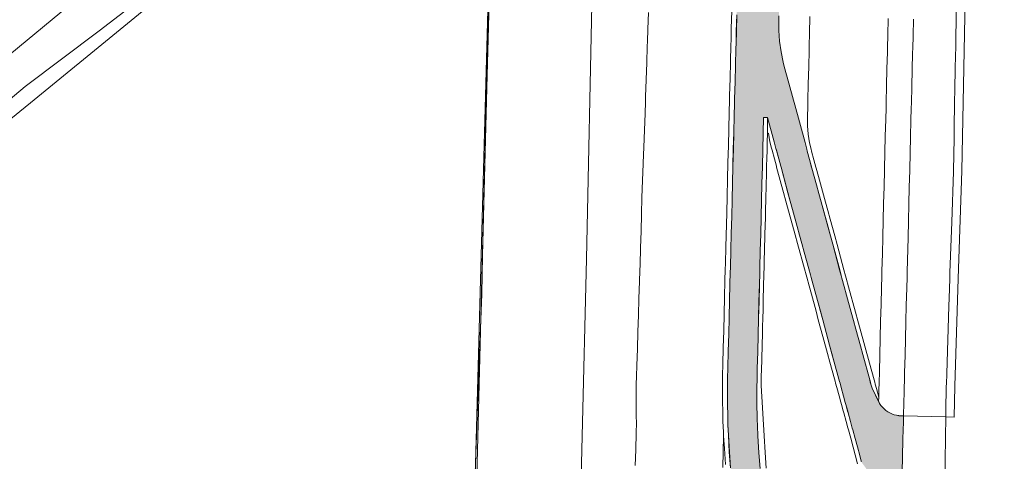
# Model space of a CAD drawing. Header units: metres. Extents: x 250001 to 257773, y 598992 to 609118.
# Tile 453 of 656: x 253751 to 253868, y 603579 to 603631. Entities that reach past the tile are written whole.
import ezdxf
from ezdxf.lldxf.tags import DXFTag

# ---------------------------------------------------------------- set-up
doc = ezdxf.new("R2010")
doc.units = ezdxf.units.M
for name, color, linetype, lineweight in [('B-WE-GR-GRAS-GV', 252, 'Continuous', 13), ('B-WE-GW-TALUD_KRUIN-G', 252, 'Continuous', 18), ('B-WE-IE-TERREINAFSCHEIDING_KUNSTMATIG_HEKWERK-G', 252, 'IE-TERREINAFSCHEIDING-KUNSTMATIG', 18), ('B-WE-KG-GRENS_PERCEEL-G', 150, 'KG-PERCEEL', 18), ('B-WE-OG-WATER-GV', 252, 'Continuous', 18), ('B-WE-OG-WATER_SLOOT-GV', 252, 'Continuous', 18), ('B-WE-VH-VERHARDING_GESLOTEN-GV', 252, 'Continuous', 18), ('N-WE-VH-VERHARDING_ASFALT-A', 252, 'Continuous', 18), ('X-XX-AL-REFERENTIE-G', 7, 'Continuous', 18)]:
    doc.layers.add(name, color=color, linetype=linetype, lineweight=lineweight)
doc.styles.get("Standard").update_dxf_attribs({"font": 'NLCS-ISO.ttf'})
doc.linetypes.add('IE-TERREINAFSCHEIDING-KUNSTMATIG', pattern='A,4,[82,NLCS.shx,S=0.75,R=90,X=0,Y=0],4,-2', length=10)
tags = doc.linetypes.add('KG-PERCEEL', pattern='A,5.5,-2,["P",Standard,S=1.8,R=0,X=-0.5,Y=-0.9],-2,5.5,-2,[5,NLCS.SHX,S=0.75,R=0,X=0,Y=0],-2', length=19).pattern_tags.tags
tags[6] = DXFTag(74, 10)

# ---------------------------------------------------------------- blocks, each defined once
blk = doc.blocks.new('BS2021-132-Xref-KAD-20210617')
at = {"layer": 'B-WE-KG-GRENS_PERCEEL-G', "flags": 128}
for points in [[(253814.412, 603465.066), (253814.64, 603483.379), (253814.64, 603492.531), (253816.98, 603560.421), (253818.046, 603602.56), (253818.686, 603634.696), (253818.686, 603641.719), (253818.59, 603661.587), (253821.154, 603672.099), (253823.066, 603694.22)], [(253651.336, 603580.952), (253666.668, 603591.802), (253692.292, 603599.607), (253728.482, 603609.463), (253770.586, 603644.313), (253807.579, 603686.68)], [(253783.898, 603434.284), (253793.242, 603446.52), (253797.504, 603452.006), (253801.916, 603457.723), (253802.181, 603465.078), (253802.736, 603499.744), (253803.422, 603524.761), (253803.554, 603527.453), (253804.105, 603541.313), (253804.385, 603548.704), (253804.679, 603573.598), (253805.177, 603587.364), (253805.595, 603598.371), (253805.695, 603602.965), (253806.193, 603622.904), (253806.85, 603647.751), (253807.307, 603664.088), (253807.523, 603671.433), (253807.579, 603686.68)]]:
    blk.add_lwpolyline(points, dxfattribs=at)
blk = doc.blocks.new('BS2021-132-Xref-BGT-GRIJS-20210617-aangepast')
at = {"layer": 'B-WE-GR-GRAS-GV', "flags": 128}
for points in [[(253823.807, 603578.016), (253823.877, 603579.878), (253823.939, 603581.877), (253823.958, 603583.096), (253823.941, 603583.878), (253823.923, 603585.879), (253823.944, 603587.879), (253823.956, 603588.386), (253823.961, 603588.607), (253824.001, 603589.878), (253824.064, 603591.877), (253824.129, 603593.876), (253824.195, 603595.875), (253824.26, 603597.874), (253824.326, 603599.873), (253824.369, 603601.182), (253824.392, 603601.872), (253824.456, 603603.871), (253824.509, 603605.871), (253824.561, 603607.87), (253824.614, 603609.869), (253824.687, 603611.868), (253824.764, 603613.867), (253824.769, 603613.986), (253824.841, 603615.865), (253824.915, 603617.864), (253824.98, 603619.838), (253824.981, 603619.863), (253825.027, 603621.247), (253825.029, 603621.302), (253825.047, 603621.862), (253825.179, 603625.86), (253825.246, 603627.859), (253825.264, 603628.424), (253825.312, 603629.858), (253825.378, 603631.857)], [(253807.583, 603678.937), (253803.762, 603538.742)], [(253825.378, 603631.857), (253825.312, 603629.858), (253825.264, 603628.424), (253825.246, 603627.859), (253825.179, 603625.86), (253825.047, 603621.862), (253825.029, 603621.302), (253825.027, 603621.247), (253824.981, 603619.863), (253824.98, 603619.838), (253824.915, 603617.864), (253824.841, 603615.865), (253824.769, 603613.986), (253824.764, 603613.867), (253824.687, 603611.868), (253824.614, 603609.869), (253824.561, 603607.87), (253824.509, 603605.871), (253824.456, 603603.871), (253824.392, 603601.872), (253824.369, 603601.182), (253824.326, 603599.873), (253824.26, 603597.874), (253824.195, 603595.875), (253824.129, 603593.876), (253824.064, 603591.877), (253824.001, 603589.878), (253823.961, 603588.607), (253823.956, 603588.386), (253823.944, 603587.879), (253823.923, 603585.879), (253823.941, 603583.878), (253823.958, 603583.096), (253823.939, 603581.877), (253823.877, 603579.878), (253823.807, 603578.016)], [(253834.213, 603577.755), (253834.26, 603579.618), (253834.307, 603581.524), (253834.279, 603582.013), (253834.229, 603583.234), (253834.205, 603584.015), (253834.171, 603586.017), (253834.177, 603588.017), (253834.185, 603588.525), (253834.189, 603588.745), (253834.221, 603590.017), (253834.271, 603592.016), (253834.321, 603594.016), (253834.421, 603598.014), (253834.472, 603600.014), (253834.504, 603601.323), (253834.522, 603602.013), (253834.572, 603604.013), (253834.672, 603608.011), (253834.722, 603610.011), (253834.773, 603612.01), (253834.823, 603614.009), (253834.873, 603616.009), (253834.923, 603618.008), (253834.973, 603619.982), (253834.973, 603620.007), (253835.008, 603621.391), (253835.009, 603621.446), (253835.023, 603622.007), (253835.074, 603624.006), (253835.124, 603626.006), (253835.174, 603628.005), (253835.188, 603628.57), (253835.224, 603630.004), (253835.274, 603632.004)], [(253835.274, 603632.004), (253835.224, 603630.004), (253835.188, 603628.57), (253835.174, 603628.005), (253835.124, 603626.006), (253835.074, 603624.006), (253835.023, 603622.007), (253835.009, 603621.446), (253835.008, 603621.391), (253834.973, 603620.007), (253834.973, 603619.982), (253834.923, 603618.008), (253834.873, 603616.009), (253834.823, 603614.009), (253834.773, 603612.01), (253834.722, 603610.011), (253834.672, 603608.011), (253834.572, 603604.013), (253834.522, 603602.013), (253834.504, 603601.323), (253834.472, 603600.014), (253834.421, 603598.014), (253834.321, 603594.016), (253834.271, 603592.016), (253834.221, 603590.017), (253834.189, 603588.745), (253834.185, 603588.525), (253834.177, 603588.017), (253834.171, 603586.017), (253834.205, 603584.015), (253834.229, 603583.234), (253834.279, 603582.013), (253834.307, 603581.524), (253834.394, 603580.009), (253834.537, 603578.142)], [(253835.13, 603577.732), (253834.987, 603579.6), (253834.872, 603581.603), (253834.822, 603582.824), (253834.798, 603583.606), (253834.763, 603585.607), (253834.769, 603587.608), (253834.777, 603588.115), (253834.781, 603588.335), (253834.813, 603589.607), (253834.863, 603591.606), (253834.914, 603593.606), (253834.964, 603595.605), (253835.014, 603597.605), (253835.064, 603599.604), (253835.097, 603600.913), (253835.114, 603601.603), (253835.164, 603603.603), (253835.215, 603605.602), (253835.265, 603607.601), (253835.315, 603609.601), (253835.415, 603613.599), (253835.465, 603615.599), (253835.516, 603617.598), (253835.565, 603619.572), (253835.566, 603619.598), (253835.601, 603620.982), (253835.602, 603621.036), (253835.616, 603621.597), (253835.666, 603623.596), (253835.716, 603625.596), (253835.767, 603627.595), (253835.781, 603628.16), (253835.817, 603629.594), (253835.867, 603631.594)], [(253840.875, 603631.468), (253840.863, 603630.969), (253840.871, 603629.704), (253840.959, 603628.443), (253841.127, 603627.19), (253841.373, 603625.95), (253841.494, 603625.453), (253842.043, 603623.439), (253842.593, 603621.425), (253842.747, 603620.86), (253843.991, 603616.388), (253844.178, 603615.611), (253844.24, 603615.382), (253844.515, 603614.374), (253844.757, 603613.487), (253844.79, 603613.367), (253845.34, 603611.353), (253845.615, 603610.345), (253845.889, 603609.338), (253846.714, 603606.317), (253846.989, 603605.309), (253847.263, 603604.302), (253848.088, 603601.281), (253848.278, 603600.585), (253848.363, 603600.273), (253848.638, 603599.266), (253848.912, 603598.259), (253849.462, 603596.245), (253849.737, 603595.237), (253850.012, 603594.23), (253850.286, 603593.223), (253850.561, 603592.216), (253850.836, 603591.208), (253851.661, 603588.187), (253851.735, 603587.913), (253851.796, 603587.691), (253851.935, 603587.18), (253852.716, 603585.605), (253852.729, 603586.148), (253852.449, 603587.164), (253852.31, 603587.675), (253852.249, 603587.897), (253852.174, 603588.171), (253851.899, 603589.178), (253851.625, 603590.186), (253850.525, 603594.214), (253850.25, 603595.222), (253849.976, 603596.229), (253849.151, 603599.25), (253848.876, 603600.258), (253848.791, 603600.569), (253848.602, 603601.265), (253847.777, 603604.286), (253847.502, 603605.294), (253847.227, 603606.301), (253846.953, 603607.308), (253846.678, 603608.315), (253846.403, 603609.323), (253845.578, 603612.344), (253845.304, 603613.351), (253845.271, 603613.472), (253845.029, 603614.359), (253844.754, 603615.366), (253844.691, 603615.595), (253844.505, 603616.372), (253844.339, 603617.377), (253844.259, 603618.379), (253844.254, 603619.107), (253844.261, 603619.354), (253844.295, 603620.763), (253844.296, 603620.818), (253844.31, 603621.379), (253844.361, 603623.378), (253844.411, 603625.378), (253844.461, 603627.377), (253844.475, 603627.942), (253844.511, 603629.376), (253844.561, 603631.376)], [(253844.561, 603631.376), (253844.511, 603629.376), (253844.475, 603627.942), (253844.461, 603627.377), (253844.411, 603625.378), (253844.361, 603623.378), (253844.31, 603621.379), (253844.296, 603620.818), (253844.295, 603620.763), (253844.261, 603619.354), (253844.254, 603619.107), (253844.259, 603618.379), (253844.339, 603617.377), (253844.505, 603616.372), (253844.691, 603615.595), (253844.754, 603615.366), (253845.029, 603614.359), (253845.271, 603613.472), (253845.304, 603613.351), (253845.578, 603612.344), (253846.403, 603609.323), (253846.678, 603608.315), (253846.953, 603607.308), (253847.227, 603606.301), (253847.502, 603605.294), (253847.777, 603604.286), (253848.602, 603601.265), (253848.791, 603600.569), (253848.876, 603600.258), (253849.151, 603599.25), (253849.976, 603596.229), (253850.25, 603595.222), (253850.525, 603594.214), (253851.625, 603590.186), (253851.899, 603589.178), (253852.174, 603588.171), (253852.249, 603587.897), (253852.31, 603587.675), (253852.449, 603587.164), (253852.729, 603586.148), (253852.755, 603587.156), (253852.767, 603587.663), (253852.773, 603587.884), (253852.805, 603589.156), (253852.905, 603593.154), (253852.955, 603595.154), (253853.005, 603597.153), (253853.056, 603599.152), (253853.088, 603600.462), (253853.106, 603601.152), (253853.156, 603603.151), (253853.206, 603605.151), (253853.306, 603609.149), (253853.357, 603611.149), (253853.407, 603613.148), (253853.41, 603613.267), (253853.507, 603617.147), (253853.557, 603619.121), (253853.557, 603619.146), (253853.592, 603620.53), (253853.593, 603620.585), (253853.607, 603621.146), (253853.658, 603623.145), (253853.708, 603625.144), (253853.758, 603627.144), (253853.772, 603627.708), (253853.808, 603629.143), (253853.858, 603631.142)], [(253853.858, 603631.142), (253853.808, 603629.143), (253853.772, 603627.708), (253853.758, 603627.144), (253853.708, 603625.144), (253853.658, 603623.145), (253853.607, 603621.146), (253853.593, 603620.585), (253853.592, 603620.53), (253853.557, 603619.146), (253853.557, 603619.121), (253853.507, 603617.147), (253853.41, 603613.267), (253853.407, 603613.148), (253853.357, 603611.149), (253853.306, 603609.149), (253853.206, 603605.151), (253853.156, 603603.151), (253853.106, 603601.152), (253853.088, 603600.462), (253853.056, 603599.152), (253853.005, 603597.153), (253852.955, 603595.154), (253852.905, 603593.154), (253852.805, 603589.156), (253852.773, 603587.884), (253852.767, 603587.663), (253852.755, 603587.156), (253852.729, 603586.148), (253852.716, 603585.605), (253852.824, 603585.387), (253852.981, 603585.154), (253853.158, 603584.936), (253853.355, 603584.735), (253853.569, 603584.552), (253853.798, 603584.39), (253854.042, 603584.25), (253854.297, 603584.132), (253854.562, 603584.039), (253854.835, 603583.97), (253855.112, 603583.925), (253855.393, 603583.907), (253855.674, 603583.914), (253855.684, 603584.324), (253855.703, 603585.082), (253855.754, 603587.081), (253855.766, 603587.588), (253855.772, 603587.808), (253855.804, 603589.08), (253855.854, 603591.08), (253855.954, 603595.078), (253856.004, 603597.078), (253856.055, 603599.077), (253856.087, 603600.386), (253856.105, 603601.077), (253856.205, 603605.075), (253856.255, 603607.075), (253856.305, 603609.074), (253856.356, 603611.073), (253856.406, 603613.073), (253856.409, 603613.192), (253856.506, 603617.072), (253856.556, 603619.046), (253856.556, 603619.071), (253856.591, 603620.455), (253856.592, 603620.51), (253856.606, 603621.07), (253856.657, 603623.07), (253856.757, 603627.068), (253856.771, 603627.633), (253856.807, 603629.068), (253856.857, 603631.067)], [(253856.857, 603631.067), (253856.807, 603629.068), (253856.771, 603627.633), (253856.757, 603627.068), (253856.657, 603623.07), (253856.606, 603621.07), (253856.592, 603620.51), (253856.591, 603620.455), (253856.556, 603619.071), (253856.556, 603619.046), (253856.506, 603617.072), (253856.409, 603613.192), (253856.406, 603613.073), (253856.356, 603611.073), (253856.305, 603609.074), (253856.255, 603607.075), (253856.205, 603605.075), (253856.105, 603601.077), (253856.087, 603600.386), (253856.055, 603599.077), (253856.004, 603597.078), (253855.954, 603595.078), (253855.854, 603591.08), (253855.804, 603589.08), (253855.772, 603587.808), (253855.766, 603587.588), (253855.754, 603587.081), (253855.703, 603585.082), (253855.684, 603584.324), (253855.674, 603583.914), (253860.696, 603583.788), (253860.713, 603584.956), (253860.742, 603586.956), (253860.75, 603587.463), (253860.757, 603587.683), (253860.799, 603588.955), (253861.059, 603596.951), (253861.125, 603598.95), (253861.167, 603600.259), (253861.19, 603600.949), (253861.322, 603604.947), (253861.389, 603606.946), (253861.587, 603612.943), (253861.591, 603613.062), (253861.627, 603614.942), (253861.666, 603616.942), (253861.704, 603618.916), (253861.704, 603618.942), (253861.731, 603620.326), (253861.732, 603620.381), (253861.743, 603620.941), (253861.781, 603622.941), (253861.82, 603624.941), (253861.858, 603626.94), (253861.869, 603627.505), (253861.897, 603628.94), (253861.935, 603630.94), (253861.974, 603632.939)], [(253794.795, 603538.558), (253802.722, 603538.721), (253803.762, 603538.742), (253807.583, 603678.937), (253801.67, 603673.491), (253787.741, 603656.69), (253773.718, 603638.962), (253752.022, 603621.103), (253733.104, 603605.757), (253728.077, 603603.508), (253711.144, 603599.143), (253697.253, 603595.042), (253682.701, 603590.279), (253668.281, 603583.797), (253661.667, 603579.696), (253656.375, 603573.743), (253649.893, 603566.334), (253649.035, 603564.873), (253647.616, 603563.728), (253722.962, 603514.359), (253738.834, 603504.584), (253747.049, 603499.966), (253765.994, 603492.028), (253770.289, 603498.81)], [(253839.376, 603577.705), (253839.234, 603579.562), (253839.12, 603581.552), (253838.785, 603587.507), (253838.777, 603588.015), (253838.78, 603588.235), (253838.787, 603588.507), (253838.812, 603589.507), (253838.837, 603590.506), (253838.887, 603592.506), (253838.912, 603593.505), (253838.937, 603594.505), (253838.963, 603595.505), (253838.988, 603596.505), (253839.013, 603597.504), (253839.063, 603599.504), (253839.088, 603600.503), (253839.096, 603600.813), (253839.113, 603601.503), (253839.138, 603602.503), (253839.163, 603603.502), (253839.213, 603605.502), (253839.238, 603606.501), (253839.264, 603607.501), (253839.289, 603608.501), (253839.314, 603609.5), (253839.364, 603611.5), (253839.389, 603612.499), (253839.414, 603613.499), (253839.417, 603613.618), (253839.439, 603614.499), (253839.464, 603615.499), (253839.47, 603615.726), (253839.489, 603616.498), (253839.514, 603617.476), (253839.521, 603619.381), (253839.062, 603619.393), (253839.015, 603617.51), (253838.964, 603615.511), (253838.917, 603613.631), (253838.914, 603613.512), (253838.864, 603611.512), (253838.764, 603607.514), (253838.714, 603605.514), (253838.663, 603603.515), (253838.613, 603601.515), (253838.596, 603600.825), (253838.563, 603599.516), (253838.513, 603597.517), (253838.463, 603595.517), (253838.413, 603593.518), (253838.362, 603591.519), (253838.312, 603589.519), (253838.28, 603588.247), (253838.276, 603588.027), (253838.268, 603587.52), (253838.262, 603585.519), (253838.297, 603583.518), (253838.321, 603582.736), (253838.371, 603581.515), (253838.486, 603579.512), (253838.629, 603577.644)], [(253850.678, 603578.47), (253850.656, 603578.539), (253850.472, 603579.211), (253850.197, 603580.218), (253849.923, 603581.225), (253849.648, 603582.233), (253849.588, 603582.453), (253849.373, 603583.24), (253849.098, 603584.247), (253849.035, 603584.476), (253848.823, 603585.254), (253848.754, 603585.509), (253848.548, 603586.261), (253848.274, 603587.269), (253848.134, 603587.78), (253848.074, 603588.002), (253847.999, 603588.276), (253847.449, 603590.29), (253847.174, 603591.298), (253846.9, 603592.305), (253846.075, 603595.326), (253845.8, 603596.334), (253845.525, 603597.341), (253845.251, 603598.348), (253844.701, 603600.362), (253844.616, 603600.674), (253844.426, 603601.37), (253843.876, 603603.384), (253843.602, 603604.391), (253843.327, 603605.398), (253843.052, 603606.406), (253842.502, 603608.42), (253842.228, 603609.427), (253841.953, 603610.435), (253841.128, 603613.456), (253841.095, 603613.576), (253840.853, 603614.463), (253840.579, 603615.471), (253840.516, 603615.7), (253840.329, 603616.477), (253839.521, 603619.381), (253839.514, 603617.476), (253839.642, 603617.495), (253839.808, 603616.49), (253839.995, 603615.713), (253840.057, 603615.484), (253840.332, 603614.476), (253840.574, 603613.589), (253840.607, 603613.469), (253841.157, 603611.455), (253841.431, 603610.448), (253841.706, 603609.44), (253842.806, 603605.412), (253843.08, 603604.404), (253843.905, 603601.383), (253844.095, 603600.687), (253844.18, 603600.375), (253844.455, 603599.368), (253844.729, 603598.361), (253845.279, 603596.347), (253845.554, 603595.339), (253845.829, 603594.332), (253846.103, 603593.325), (253846.653, 603591.311), (253846.928, 603590.303), (253847.478, 603588.289), (253847.552, 603588.015), (253847.613, 603587.793), (253847.752, 603587.282), (253848.027, 603586.275), (253848.233, 603585.522), (253848.302, 603585.267), (253848.514, 603584.489), (253848.577, 603584.26), (253848.852, 603583.253), (253849.066, 603582.466), (253849.126, 603582.246), (253849.401, 603581.238), (253850.226, 603578.217)], [(253850.226, 603578.217), (253849.401, 603581.238), (253849.126, 603582.246), (253849.066, 603582.466), (253848.852, 603583.253), (253848.577, 603584.26), (253848.514, 603584.489), (253848.302, 603585.267), (253848.233, 603585.522), (253848.027, 603586.275), (253847.752, 603587.282), (253847.613, 603587.793), (253847.552, 603588.015), (253847.478, 603588.289), (253846.928, 603590.303), (253846.653, 603591.311), (253846.103, 603593.325), (253845.829, 603594.332), (253845.554, 603595.339), (253845.279, 603596.347), (253844.729, 603598.361), (253844.455, 603599.368), (253844.18, 603600.375), (253844.095, 603600.687), (253843.905, 603601.383), (253843.08, 603604.404), (253842.806, 603605.412), (253841.706, 603609.44), (253841.431, 603610.448), (253841.157, 603611.455), (253840.607, 603613.469), (253840.574, 603613.589), (253840.332, 603614.476), (253840.057, 603615.484), (253839.995, 603615.713), (253839.808, 603616.49), (253839.642, 603617.495), (253839.514, 603617.476), (253839.489, 603616.498), (253839.47, 603615.726), (253839.464, 603615.499), (253839.439, 603614.499), (253839.417, 603613.618), (253839.414, 603613.499), (253839.389, 603612.499), (253839.364, 603611.5), (253839.314, 603609.5), (253839.289, 603608.501), (253839.264, 603607.501), (253839.238, 603606.501), (253839.213, 603605.502), (253839.163, 603603.502), (253839.138, 603602.503), (253839.113, 603601.503), (253839.096, 603600.813), (253839.088, 603600.503), (253839.063, 603599.504), (253839.013, 603597.504), (253838.988, 603596.505), (253838.963, 603595.505), (253838.937, 603594.505), (253838.912, 603593.505), (253838.887, 603592.506), (253838.837, 603590.506), (253838.812, 603589.507), (253838.787, 603588.507), (253838.78, 603588.235), (253838.777, 603588.015), (253838.785, 603587.507), (253839.12, 603581.552), (253839.234, 603579.562), (253839.376, 603577.705)], [(253834.537, 603578.142), (253834.394, 603580.009), (253834.307, 603581.524), (253834.26, 603579.618), (253834.213, 603577.755)]]:
    blk.add_lwpolyline(points, dxfattribs=at)
at = {"layer": 'B-WE-GW-TALUD_KRUIN-G', "flags": 128}
for points in [[(253852.729, 603586.148), (253852.755, 603587.156), (253852.767, 603587.663), (253852.773, 603587.884), (253852.805, 603589.156), (253852.905, 603593.154), (253852.955, 603595.154), (253853.005, 603597.153), (253853.056, 603599.152), (253853.088, 603600.462), (253853.106, 603601.152), (253853.156, 603603.151), (253853.206, 603605.151), (253853.306, 603609.149), (253853.357, 603611.149), (253853.407, 603613.148), (253853.41, 603613.267), (253853.507, 603617.147), (253853.557, 603619.121), (253853.557, 603619.146), (253853.592, 603620.53), (253853.593, 603620.585), (253853.607, 603621.146), (253853.658, 603623.145), (253853.708, 603625.144), (253853.758, 603627.144), (253853.772, 603627.708), (253853.808, 603629.143), (253853.858, 603631.142)], [(253856.857, 603631.067), (253856.807, 603629.068), (253856.771, 603627.633), (253856.757, 603627.068), (253856.657, 603623.07), (253856.606, 603621.07), (253856.592, 603620.51), (253856.591, 603620.455), (253856.556, 603619.071), (253856.556, 603619.046), (253856.506, 603617.072), (253856.409, 603613.192), (253856.406, 603613.073), (253856.356, 603611.073), (253856.305, 603609.074), (253856.255, 603607.075), (253856.205, 603605.075), (253856.105, 603601.077), (253856.087, 603600.386), (253856.055, 603599.077), (253856.004, 603597.078), (253855.954, 603595.078), (253855.854, 603591.08), (253855.804, 603589.08), (253855.772, 603587.808), (253855.766, 603587.588), (253855.754, 603587.081), (253855.703, 603585.082), (253855.684, 603584.324), (253855.674, 603583.914)]]:
    blk.add_lwpolyline(points, dxfattribs=at)
at = {"layer": 'B-WE-IE-TERREINAFSCHEIDING_KUNSTMATIG_HEKWERK-G', "flags": 128}
blk.add_lwpolyline([(253814.185, 603459.458), (253813.495, 603461.165), (253811.83, 603465.28), (253802.344, 603471.331), (253807.583, 603678.937)], dxfattribs=at)
at = {"layer": 'B-WE-OG-WATER-GV', "flags": 128}
blk.add_lwpolyline([(253741.011, 603614.348), (253751.373, 603623.057), (253760.173, 603629.68), (253765.578, 603633.886)], dxfattribs=at)
at = {"layer": 'B-WE-OG-WATER_SLOOT-GV', "flags": 128}
for points in [[(253733.104, 603605.757), (253752.022, 603621.103), (253773.718, 603638.962)], [(253765.578, 603633.886), (253760.173, 603629.68), (253751.373, 603623.057), (253741.011, 603614.348)]]:
    blk.add_lwpolyline(points, dxfattribs=at)
at = {"layer": 'B-WE-VH-VERHARDING_GESLOTEN-GV', "flags": 128}
for points in [[(253881.671, 603484.497), (253884.643, 603603.655), (253886.974, 603710.821), (253865.29, 603711.186), (253863.506, 603661.11), (253863.062, 603637.522), (253862.591, 603613.036), (253862.167, 603600.226), (253861.75, 603587.44), (253861.696, 603583.763), (253860.696, 603583.788), (253860.684, 603582.956), (253860.673, 603582.175), (253860.655, 603580.956), (253860.626, 603578.956), (253860.598, 603577.093)], [(253861.974, 603632.939), (253861.935, 603630.94), (253861.897, 603628.94), (253861.869, 603627.505), (253861.858, 603626.94), (253861.82, 603624.941), (253861.781, 603622.941), (253861.743, 603620.941), (253861.732, 603620.381), (253861.731, 603620.326), (253861.704, 603618.942), (253861.704, 603618.916), (253861.666, 603616.942), (253861.627, 603614.942), (253861.591, 603613.062), (253861.587, 603612.943), (253861.389, 603606.946), (253861.322, 603604.947), (253861.19, 603600.949), (253861.167, 603600.259), (253861.125, 603598.95), (253861.059, 603596.951), (253860.799, 603588.955), (253860.757, 603587.683), (253860.75, 603587.463), (253860.742, 603586.956), (253860.713, 603584.956), (253860.696, 603583.788), (253861.696, 603583.763), (253861.75, 603587.44), (253862.167, 603600.226), (253862.591, 603613.036), (253863.062, 603637.522)], [(253838.629, 603577.644), (253838.486, 603579.512), (253838.371, 603581.515), (253838.321, 603582.736), (253838.297, 603583.518), (253838.262, 603585.519), (253838.268, 603587.52), (253838.276, 603588.027), (253838.28, 603588.247), (253838.312, 603589.519), (253838.362, 603591.519), (253838.413, 603593.518), (253838.463, 603595.517), (253838.513, 603597.517), (253838.563, 603599.516), (253838.596, 603600.825), (253838.613, 603601.515), (253838.663, 603603.515), (253838.714, 603605.514), (253838.764, 603607.514), (253838.864, 603611.512), (253838.914, 603613.512), (253838.917, 603613.631), (253838.964, 603615.511), (253839.015, 603617.51), (253839.062, 603619.393), (253839.521, 603619.381), (253840.329, 603616.477), (253840.516, 603615.7), (253840.579, 603615.471), (253840.853, 603614.463), (253841.095, 603613.576), (253841.128, 603613.456), (253841.953, 603610.435), (253842.228, 603609.427), (253842.502, 603608.42), (253843.052, 603606.406), (253843.327, 603605.398), (253843.602, 603604.391), (253843.876, 603603.384), (253844.426, 603601.37), (253844.616, 603600.674), (253844.701, 603600.362), (253845.251, 603598.348), (253845.525, 603597.341), (253845.8, 603596.334), (253846.075, 603595.326), (253846.9, 603592.305), (253847.174, 603591.298), (253847.449, 603590.29), (253847.999, 603588.276), (253848.074, 603588.002), (253848.134, 603587.78), (253848.274, 603587.269), (253848.548, 603586.261), (253848.754, 603585.509), (253848.823, 603585.254), (253849.035, 603584.476), (253849.098, 603584.247), (253849.373, 603583.24), (253849.588, 603582.453), (253849.648, 603582.233), (253849.923, 603581.225), (253850.197, 603580.218), (253850.472, 603579.211), (253850.656, 603578.539), (253850.678, 603578.47)], [(253855.506, 603577.221), (253855.553, 603579.083), (253855.603, 603581.083), (253855.634, 603582.302), (253855.653, 603583.082), (253855.674, 603583.914), (253855.393, 603583.907), (253855.112, 603583.925), (253854.835, 603583.97), (253854.562, 603584.039), (253854.297, 603584.132), (253854.042, 603584.25), (253853.798, 603584.39), (253853.569, 603584.552), (253853.355, 603584.735), (253853.158, 603584.936), (253852.981, 603585.154), (253852.824, 603585.387), (253852.716, 603585.605), (253851.935, 603587.18), (253851.796, 603587.691), (253851.735, 603587.913), (253851.661, 603588.187), (253850.836, 603591.208), (253850.561, 603592.216), (253850.286, 603593.223), (253850.012, 603594.23), (253849.737, 603595.237), (253849.462, 603596.245), (253848.912, 603598.259), (253848.638, 603599.266), (253848.363, 603600.273), (253848.278, 603600.585), (253848.088, 603601.281), (253847.263, 603604.302), (253846.989, 603605.309), (253846.714, 603606.317), (253845.889, 603609.338), (253845.615, 603610.345), (253845.34, 603611.353), (253844.79, 603613.367), (253844.757, 603613.487), (253844.515, 603614.374), (253844.24, 603615.382), (253844.178, 603615.611), (253843.991, 603616.388), (253842.747, 603620.86), (253842.593, 603621.425), (253842.043, 603623.439), (253841.494, 603625.453), (253841.373, 603625.95), (253841.127, 603627.19), (253840.959, 603628.443), (253840.871, 603629.704), (253840.863, 603630.969), (253840.875, 603631.468)], [(253835.867, 603631.594), (253835.817, 603629.594), (253835.781, 603628.16), (253835.767, 603627.595), (253835.716, 603625.596), (253835.666, 603623.596), (253835.616, 603621.597), (253835.602, 603621.036), (253835.601, 603620.982), (253835.566, 603619.598), (253835.565, 603619.572), (253835.516, 603617.598), (253835.465, 603615.599), (253835.415, 603613.599), (253835.315, 603609.601), (253835.265, 603607.601), (253835.215, 603605.602), (253835.164, 603603.603), (253835.114, 603601.603), (253835.097, 603600.913), (253835.064, 603599.604), (253835.014, 603597.605), (253834.964, 603595.605), (253834.914, 603593.606), (253834.863, 603591.606), (253834.813, 603589.607), (253834.781, 603588.335), (253834.777, 603588.115), (253834.769, 603587.608), (253834.763, 603585.607), (253834.798, 603583.606), (253834.822, 603582.824), (253834.872, 603581.603), (253834.987, 603579.6), (253835.13, 603577.732)], [(253860.598, 603577.093), (253860.626, 603578.956), (253860.655, 603580.956), (253860.673, 603582.175), (253860.684, 603582.956), (253860.696, 603583.788), (253855.674, 603583.914), (253855.653, 603583.082), (253855.634, 603582.302), (253855.603, 603581.083), (253855.553, 603579.083), (253855.506, 603577.221)]]:
    blk.add_lwpolyline(points, dxfattribs=at)
blk = doc.blocks.new('BS2021-132-Xref-toegangsweg gearceerd-aangepast')
at = {"layer": 'N-WE-VH-VERHARDING_ASFALT-A'}
h = blk.add_hatch(color=256, dxfattribs=at)
h.dxf.hatch_style = 1
h.paths.add_polyline_path([(253841.1, 603513.43), (253841.12, 603514.26), (253841.15, 603515.43), (253841.25, 603519.42), (253841.3, 603521.42), (253841.31, 603521.83), (253841.35, 603523.42), (253841.4, 603525.42), (253841.45, 603527.42), (253841.5, 603529.42), (253841.55, 603531.42), (253841.65, 603535.42), (253841.7, 603537.42), (253841.73, 603538.53), (253841.75, 603539.42), (253841.8, 603541.42), (253841.9, 603545.42), (253841.91, 603545.54), (253841.92, 603546.48), (253841.94, 603547.42), (253841.93, 603549.42), (253841.88, 603551.42), (253841.79, 603553.42), (253841.67, 603555.42), (253841.59, 603556.39), (253841.5, 603557.43), (253841.29, 603559.44), (253841.04, 603561.44), (253840.89, 603562.52), (253840.74, 603563.45), (253840.41, 603565.46), (253840.1, 603567.14), (253840.04, 603567.47), (253839.67, 603569.48), (253839.35, 603571.49), (253839.07, 603573.49), (253838.86, 603575.34), (253838.84, 603575.5), (253838.64, 603577.51), (253838.63, 603577.64), (253838.49, 603579.51), (253838.37, 603581.52), (253838.32, 603582.74), (253838.3, 603583.52), (253838.26, 603585.52), (253838.27, 603587.52), (253838.28, 603588.03), (253838.28, 603588.25), (253838.31, 603589.52), (253838.36, 603591.52), (253838.41, 603593.52), (253838.46, 603595.52), (253838.51, 603597.52), (253838.56, 603599.52), (253838.6, 603600.82), (253838.61, 603601.52), (253838.66, 603603.52), (253838.71, 603605.51), (253838.76, 603607.51), (253838.86, 603611.51), (253838.91, 603613.51), (253838.92, 603613.63), (253838.96, 603615.51), (253839.02, 603617.51), (253839.06, 603619.39), (253839.52, 603619.38), (253840.33, 603616.48), (253840.52, 603615.7), (253840.58, 603615.47), (253840.85, 603614.46), (253841.1, 603613.58), (253841.13, 603613.46), (253841.95, 603610.44), (253842.23, 603609.43), (253842.5, 603608.42), (253843.05, 603606.41), (253843.33, 603605.4), (253843.6, 603604.39), (253843.88, 603603.38), (253844.43, 603601.37), (253844.62, 603600.67), (253844.7, 603600.36), (253845.25, 603598.35), (253845.52, 603597.34), (253845.8, 603596.33), (253846.08, 603595.33), (253846.9, 603592.31), (253847.17, 603591.3), (253847.45, 603590.29), (253848, 603588.28), (253848.07, 603588), (253848.13, 603587.78), (253848.27, 603587.27), (253848.55, 603586.26), (253848.75, 603585.51), (253848.82, 603585.25), (253849.04, 603584.48), (253849.1, 603584.25), (253849.37, 603583.24), (253849.59, 603582.45), (253849.65, 603582.23), (253849.92, 603581.22), (253850.2, 603580.22), (253850.47, 603579.21), (253850.66, 603578.54), (253850.68, 603578.47), (253850.7, 603578.4), (253850.74, 603578.34), (253850.77, 603578.27), (253850.81, 603578.21), (253850.86, 603578.16), (253851.21, 603577.69), (253851.52, 603577.19), (253851.78, 603576.65), (253851.98, 603576.1), (253852.13, 603575.53), (253852.22, 603574.94), (253852.73, 603570.53), (253852.82, 603569.79), (253854.13, 603558.55), (253855.04, 603558.52), (253855.05, 603559.09), (253855.1, 603561.09), (253855.13, 603562.16), (253855.15, 603563.09), (253855.2, 603565.09), (253855.24, 603566.76), (253855.25, 603567.09), (253855.3, 603569.09), (253855.4, 603573.08), (253855.45, 603574.92), (253855.45, 603575.08), (253855.48, 603576.05), (253855.5, 603577.08), (253855.51, 603577.22), (253855.55, 603579.08), (253855.6, 603581.08), (253855.63, 603582.3), (253855.65, 603583.08), (253855.67, 603583.91), (253855.39, 603583.91), (253855.11, 603583.93), (253854.83, 603583.97), (253854.56, 603584.04), (253854.3, 603584.13), (253854.04, 603584.25), (253853.8, 603584.39), (253853.57, 603584.55), (253853.36, 603584.73), (253853.16, 603584.94), (253852.98, 603585.15), (253852.82, 603585.39), (253852.72, 603585.6), (253851.93, 603587.18), (253851.8, 603587.69), (253851.73, 603587.91), (253851.66, 603588.19), (253850.84, 603591.21), (253850.56, 603592.22), (253850.29, 603593.22), (253850.01, 603594.23), (253849.74, 603595.24), (253849.46, 603596.24), (253848.91, 603598.26), (253848.64, 603599.27), (253848.36, 603600.27), (253848.28, 603600.58), (253848.09, 603601.28), (253847.26, 603604.3), (253846.99, 603605.31), (253846.71, 603606.32), (253845.89, 603609.34), (253845.61, 603610.34), (253845.34, 603611.35), (253844.79, 603613.37), (253844.76, 603613.49), (253844.52, 603614.37), (253844.24, 603615.38), (253844.18, 603615.61), (253843.99, 603616.39), (253842.75, 603620.86), (253842.59, 603621.43), (253842.04, 603623.44), (253841.49, 603625.45), (253841.37, 603625.95), (253841.13, 603627.19), (253840.96, 603628.44), (253840.87, 603629.7), (253840.86, 603630.97), (253840.88, 603631.47), (253840.92, 603633.47), (253840.97, 603635.47), (253841.02, 603637.47), (253841.03, 603638.07), (253841.07, 603639.47), (253841.1, 603640.85), (253840.65, 603641.48), (253839.65, 603642.89), (253839.67, 603643.5), (253839.69, 603644.07), (253839.74, 603645.26), (253839.75, 603645.5), (253839.84, 603646.98), (253839.87, 603647.5), (253840.04, 603649.49), (253840.24, 603651.49), (253840.48, 603653.48), (253840.51, 603653.7), (253840.77, 603655.48), (253841.09, 603657.47), (253841.46, 603659.46), (253841.87, 603661.45), (253841.91, 603661.65), (253842.32, 603663.44), (253842.54, 603664.37), (253842.8, 603665.43), (253843.24, 603667.42), (253843.65, 603669.41), (253844.01, 603671.4), (253844.33, 603673.4), (253844.57, 603675.03), (253844.61, 603675.39), (253844.86, 603677.38), (253845.06, 603679.38), (253845.21, 603681.38), (253845.26, 603681.96), (253845.33, 603683.37), (253845.35, 603683.69), (253845.36, 603683.92), (253845.42, 603685.37), (253845.43, 603685.85), (253845.44, 603686.51), (253845.47, 603687.37), (253845.48, 603687.88), (253845.49, 603688.42), (253845.52, 603689.37), (253845.57, 603691.37), (253845.62, 603693.37), (253845.62, 603693.48), (253845.67, 603695.37), (253845.68, 603695.88), (253845.71, 603697.31), (253845.72, 603697.32), (253845.72, 603697.37), (253845.75, 603698.7), (253845.76, 603699.04), (253845.77, 603699.37), (253845.78, 603699.96), (253845.82, 603701.37), (253845.87, 603703.37), (253845.92, 603705.36), (253845.97, 603707.36), (253846.02, 603709.36), (253846.04, 603710.22), (253842.54, 603710.28), (253842.52, 603709.45), (253842.42, 603705.45), (253842.37, 603703.45), (253842.32, 603701.45), (253842.28, 603700.05), (253842.27, 603699.45), (253842.26, 603699.12), (253842.25, 603698.78), (253842.22, 603697.45), (253842.22, 603697.41), (253842.22, 603697.39), (253842.18, 603695.97), (253842.17, 603695.46), (253842.12, 603693.57), (253842.12, 603693.46), (253842.07, 603691.46), (253842.02, 603689.46), (253841.99, 603688.5), (253841.98, 603687.96), (253841.97, 603687.46), (253841.95, 603686.59), (253841.93, 603685.93), (253841.92, 603685.46), (253841.86, 603684.01), (253841.85, 603683.78), (253841.84, 603683.46), (253841.76, 603682.05), (253841.56, 603679.47), (253841.36, 603677.47), (253841.12, 603675.48), (253841.07, 603675.11), (253840.83, 603673.48), (253840.51, 603671.49), (253840.15, 603669.5), (253839.74, 603667.51), (253839.3, 603665.52), (253839.04, 603664.45), (253838.82, 603663.53), (253838.41, 603661.74), (253838.37, 603661.54), (253837.96, 603659.55), (253837.59, 603657.56), (253837.27, 603655.57), (253837.01, 603653.79), (253836.98, 603653.57), (253836.74, 603651.58), (253836.54, 603649.58), (253836.38, 603647.59), (253836.34, 603647.07), (253836.25, 603645.59), (253836.24, 603645.35), (253836.19, 603644.16), (253836.17, 603643.59), (253836.15, 603642.97), (253836.12, 603641.59), (253836.1, 603640.97), (253836.07, 603639.59), (253836.03, 603638.19), (253836.02, 603637.59), (253835.97, 603635.59), (253835.92, 603633.59), (253835.87, 603631.59), (253835.82, 603629.59), (253835.78, 603628.16), (253835.77, 603627.59), (253835.72, 603625.6), (253835.67, 603623.6), (253835.62, 603621.6), (253835.6, 603621.04), (253835.6, 603620.98), (253835.57, 603619.6), (253835.57, 603619.57), (253835.52, 603617.6), (253835.46, 603615.6), (253835.42, 603613.6), (253835.32, 603609.6), (253835.27, 603607.6), (253835.21, 603605.6), (253835.16, 603603.6), (253835.11, 603601.6), (253835.1, 603600.91), (253835.06, 603599.6), (253835.01, 603597.6), (253834.96, 603595.6), (253834.91, 603593.61), (253834.86, 603591.61), (253834.81, 603589.61), (253834.78, 603588.33), (253834.78, 603588.11), (253834.77, 603587.61), (253834.76, 603585.61), (253834.8, 603583.61), (253834.82, 603582.82), (253834.87, 603581.6), (253834.99, 603579.6), (253835.13, 603577.73), (253835.14, 603577.59), (253835.34, 603575.59), (253835.36, 603575.42), (253835.58, 603573.58), (253835.85, 603571.57), (253836.17, 603569.57), (253836.54, 603567.56), (253836.6, 603567.23), (253836.91, 603565.55), (253837.25, 603563.54), (253837.39, 603562.61), (253837.54, 603561.53), (253837.79, 603559.52), (253838, 603557.52), (253838.09, 603556.48), (253838.17, 603555.51), (253838.26, 603554.08), (253838.1, 603553.53), (253838.1, 603548.28), (253838.43, 603547.89), (253838.44, 603547.5), (253838.41, 603545.63), (253838.4, 603545.5), (253838.35, 603543.5), (253838.3, 603541.5), (253838.25, 603539.51), (253838.23, 603538.62), (253838.2, 603537.51), (253838.15, 603535.51), (253838.1, 603533.51), (253838.05, 603531.51), (253837.95, 603527.51), (253837.9, 603525.51), (253837.85, 603523.51), (253837.81, 603521.91), (253837.8, 603521.51), (253837.75, 603519.51), (253837.65, 603515.51), (253837.62, 603514.34), (253837.6, 603513.51), (253837.55, 603511.51), (253837.5, 603509.51), (253837.4, 603505.52), (253837.35, 603503.52), (253837.3, 603501.52), (253837.25, 603499.52), (253837.2, 603497.52), (253837.15, 603495.52), (253837.07, 603492.08), (253837.05, 603491.52), (253837, 603489.52), (253836.95, 603487.52), (253836.85, 603483.52), (253836.8, 603481.52), (253836.75, 603479.55), (253836.75, 603479.52), (253836.7, 603477.52), (253836.65, 603475.72), (253836.65, 603475.53), (253836.55, 603473.97), (253836.5, 603473.53), (253836.45, 603473.13), (253836.36, 603472.48), (253836.19, 603471.54), (253835.98, 603470.57), (253835.74, 603469.55), (253834.8, 603465.57), (253834.32, 603463.58), (253833.85, 603461.59), (253833.38, 603459.6), (253832.9, 603457.61), (253832.43, 603455.62), (253831.96, 603453.64), (253831.49, 603451.65), (253831.02, 603449.66), (253830.54, 603447.67), (253830.52, 603447.59), (253833.85, 603446.79), (253834.04, 603447.58), (253834.51, 603449.57), (253835.46, 603453.55), (253835.93, 603455.54), (253836.4, 603457.53), (253836.88, 603459.51), (253837.35, 603461.5), (253837.82, 603463.49), (253838.29, 603465.48), (253838.77, 603467.47), (253839.24, 603469.46), (253839.48, 603470.48), (253839.69, 603471.45), (253839.86, 603472.39), (253839.95, 603473.04), (253840, 603473.44), (253840.05, 603473.89), (253840.15, 603475.44), (253840.15, 603475.64), (253840.2, 603477.44), (253840.25, 603479.44), (253840.25, 603479.47), (253840.3, 603481.44), (253840.35, 603483.44), (253840.4, 603485.43), (253840.45, 603487.43), (253840.5, 603489.43), (253840.55, 603491.43), (253840.6, 603493.43), (253840.7, 603497.43), (253840.75, 603499.43), (253840.8, 603501.43), (253840.85, 603503.43), (253840.9, 603505.43), (253840.95, 603507.43), (253841, 603509.43)])
at = {"layer": 'B-WE-VH-VERHARDING_GESLOTEN-GV', "flags": 128}
for points in [[(253838.63, 603577.64), (253838.49, 603579.51), (253838.37, 603581.52), (253838.32, 603582.74), (253838.3, 603583.52), (253838.26, 603585.52), (253838.27, 603587.52), (253838.28, 603588.03), (253838.28, 603588.25), (253838.31, 603589.52), (253838.36, 603591.52), (253838.41, 603593.52), (253838.46, 603595.52), (253838.51, 603597.52), (253838.56, 603599.52), (253838.6, 603600.82), (253838.61, 603601.52), (253838.66, 603603.52), (253838.71, 603605.51), (253838.76, 603607.51), (253838.86, 603611.51), (253838.91, 603613.51), (253838.92, 603613.63), (253838.96, 603615.51), (253839.02, 603617.51), (253839.06, 603619.39), (253839.52, 603619.38), (253840.33, 603616.48), (253840.52, 603615.7), (253840.58, 603615.47), (253840.85, 603614.46), (253841.1, 603613.58), (253841.13, 603613.46), (253841.95, 603610.44), (253842.23, 603609.43), (253842.5, 603608.42), (253843.05, 603606.41), (253843.33, 603605.4), (253843.6, 603604.39), (253843.88, 603603.38), (253844.43, 603601.37), (253844.62, 603600.67), (253844.7, 603600.36), (253845.25, 603598.35), (253845.52, 603597.34), (253845.8, 603596.33), (253846.08, 603595.33), (253846.9, 603592.31), (253847.17, 603591.3), (253847.45, 603590.29), (253848, 603588.28), (253848.07, 603588), (253848.13, 603587.78), (253848.27, 603587.27), (253848.55, 603586.26), (253848.75, 603585.51), (253848.82, 603585.25), (253849.04, 603584.48), (253849.1, 603584.25), (253849.37, 603583.24), (253849.59, 603582.45), (253849.65, 603582.23), (253849.92, 603581.22), (253850.2, 603580.22), (253850.47, 603579.21), (253850.66, 603578.54), (253850.68, 603578.47)], [(253855.51, 603577.22), (253855.55, 603579.08), (253855.6, 603581.08), (253855.63, 603582.3), (253855.65, 603583.08), (253855.67, 603583.91), (253855.39, 603583.91), (253855.11, 603583.93), (253854.83, 603583.97), (253854.56, 603584.04), (253854.3, 603584.13), (253854.04, 603584.25), (253853.8, 603584.39), (253853.57, 603584.55), (253853.36, 603584.73), (253853.16, 603584.94), (253852.98, 603585.15), (253852.82, 603585.39), (253852.72, 603585.6), (253851.93, 603587.18), (253851.8, 603587.69), (253851.73, 603587.91), (253851.66, 603588.19), (253850.84, 603591.21), (253850.56, 603592.22), (253850.29, 603593.22), (253850.01, 603594.23), (253849.74, 603595.24), (253849.46, 603596.24), (253848.91, 603598.26), (253848.64, 603599.27), (253848.36, 603600.27), (253848.28, 603600.58), (253848.09, 603601.28), (253847.26, 603604.3), (253846.99, 603605.31), (253846.71, 603606.32), (253845.89, 603609.34), (253845.61, 603610.34), (253845.34, 603611.35), (253844.79, 603613.37), (253844.76, 603613.49), (253844.52, 603614.37), (253844.24, 603615.38), (253844.18, 603615.61), (253843.99, 603616.39), (253842.75, 603620.86), (253842.59, 603621.43), (253842.04, 603623.44), (253841.49, 603625.45), (253841.37, 603625.95), (253841.13, 603627.19), (253840.96, 603628.44), (253840.87, 603629.7), (253840.86, 603630.97), (253840.88, 603631.47)], [(253835.87, 603631.59), (253835.82, 603629.59), (253835.78, 603628.16), (253835.77, 603627.59), (253835.72, 603625.6), (253835.67, 603623.6), (253835.62, 603621.6), (253835.6, 603621.04), (253835.6, 603620.98), (253835.57, 603619.6), (253835.57, 603619.57), (253835.52, 603617.6), (253835.46, 603615.6), (253835.42, 603613.6), (253835.32, 603609.6), (253835.27, 603607.6), (253835.21, 603605.6), (253835.16, 603603.6), (253835.11, 603601.6), (253835.1, 603600.91), (253835.06, 603599.6), (253835.01, 603597.6), (253834.96, 603595.6), (253834.91, 603593.61), (253834.86, 603591.61), (253834.81, 603589.61), (253834.78, 603588.33), (253834.78, 603588.11), (253834.77, 603587.61), (253834.76, 603585.61), (253834.8, 603583.61), (253834.82, 603582.82), (253834.87, 603581.6), (253834.99, 603579.6), (253835.13, 603577.73)]]:
    blk.add_lwpolyline(points, dxfattribs=at)

msp = doc.modelspace()

# ---------------------------------------------------------------- block references
at = {"layer": 'X-XX-AL-REFERENTIE-G'}
for name in ['BS2021-132-Xref-BGT-GRIJS-20210617-aangepast', 'BS2021-132-Xref-KAD-20210617', 'BS2021-132-Xref-toegangsweg gearceerd-aangepast']:
    msp.add_blockref(name, (0, 0), dxfattribs=at)

doc.saveas('drawing.dxf')
